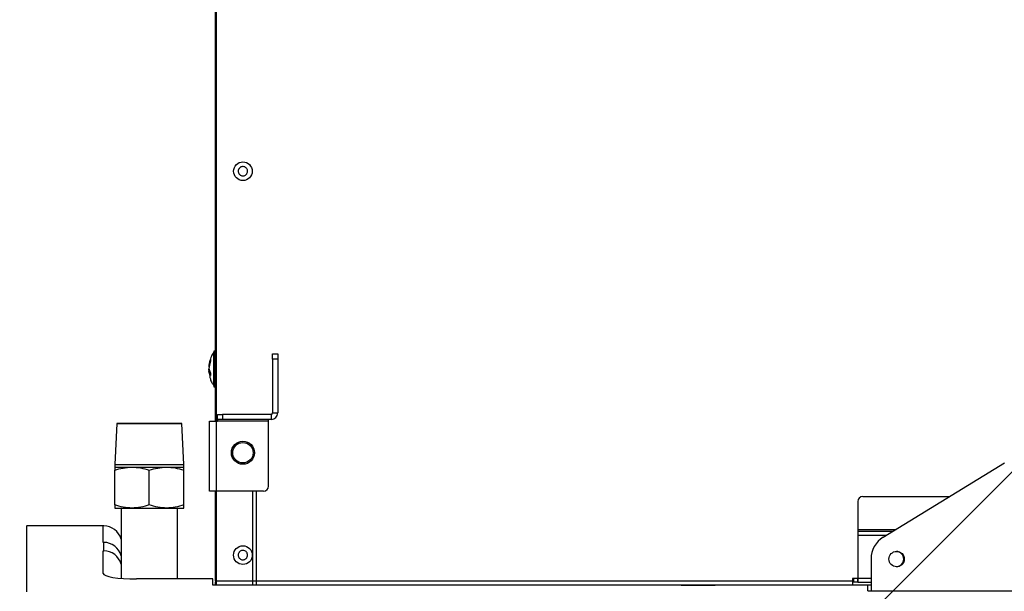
# Model space of a CAD drawing. Header units: millimetres. Extents: x -604189 to 881711, y -381903 to -7297.
# Tile 981 of 1056: x -546321 to -545936, y -160777 to -160553. Entities that reach past the tile are written whole.
import ezdxf

# ---------------------------------------------------------------- set-up
doc = ezdxf.new("R2010")
doc.units = ezdxf.units.MM
doc.header["$LTSCALE"] = 100
doc.linetypes.add('ACAD_ISO04W100', pattern=[30.5, 24, -3, 0.5, -3])
doc.layers.get('Defpoints').update_dxf_attribs({"color": 30})
doc.layers.add('Flowair', color=1, linetype='Continuous')
doc.layers.add('OPIS', color=7, linetype='Continuous')
doc.layers.add('strop osie', color=80, linetype='ACAD_ISO04W100', lineweight=5)
doc.styles.get("Standard").update_dxf_attribs({"font": 'romans.shx', "width": 0.5})
doc.dimstyles.new('1 50', dxfattribs={"dimtxt": 150, "dimasz": 80, "dimexe": 1, "dimexo": 1, "dimgap": 20, "dimtad": 1, "dimdec": 0, "dimlfac": 0.1, "dimtxsty": 'Standard', "dimblk": 'ARCHTICK', "dimcen": 200, "dimclrd": 2, "dimadec": 1, "dimazin": 0, "dimtfac": 1, "dimtdec": 0, "dimtmove": 0, "dimatfit": 3, "dimldrblk": 'ARCHTICK', "dimfxl": 120, "dimfxlon": 1, "dimtfill": 1, "dimarcsym": 0})

# ---------------------------------------------------------------- blocks, each defined once
blk = doc.blocks.new('_ArchTick')
at = {"layer": 'strop osie', "color": 0, "const_width": 0.15}
blk.add_lwpolyline([(-0.5, -0.5), (0.5, 0.5)], dxfattribs=at)
blk = doc.blocks.new('*D3270')
at = {"layer": 'Defpoints', "color": 0, "linetype": 'ByBlock', "lineweight": 5, "transparency": 16777216}
for p in [(-536398.94, -160500.31), (-535687.5, -160500.31), (-551668.94, -168350.3)]:
    blk.add_point(p, dxfattribs=at)
at = {"layer": 'OPIS', "color": 0, "linetype": 'Continuous', "lineweight": -2, "transparency": 16777216}
for p, q in [((-535747.5, -160500.31), (-535686.5, -160500.31)), ((-535747.5, -168350.3), (-535686.5, -168350.3))]:
    blk.add_line(p, q, dxfattribs=at)
at = {"layer": 'OPIS', "color": 2, "lineweight": -2, "transparency": 16777216}
blk.add_line((-535687.5, -168350.3), (-535687.5, -160500.31), dxfattribs=at)
at = {"layer": 'OPIS', "color": 2, "linetype": 'ByBlock', "lineweight": -2, "transparency": 16777216, "xscale": 80, "yscale": 80, "zscale": 80}
for p, rotation in [((-535687.5, -160500.31), 90), ((-535687.5, -168350.3), 270)]:
    blk.add_blockref('_ArchTick', p, dxfattribs=dict(at, rotation=rotation))
at = {"layer": 'OPIS', "color": 0, "linetype": 'ByBlock', "lineweight": 13, "transparency": 16777216, "insert": (-535782.5, -164425.31), "char_height": 150, "attachment_point": 5, "rotation": 90, "bg_fill": 3, "box_fill_scale": 1.1, "bg_fill_color": 256, "bg_fill_true_color": 13158600, "bg_fill_transparency": 0}
blk.add_mtext('785', dxfattribs=at)
blk = doc.blocks.new('*D3281')
at = {"layer": 'Defpoints', "color": 0, "linetype": 'ByBlock', "lineweight": 5, "transparency": 16777216}
for p in [(-552118.94, -159745.28), (-535687.5, -164715.31), (-535410.16, -164715.31)]:
    blk.add_point(p, dxfattribs=at)
at = {"layer": 'OPIS', "color": 0, "linetype": 'Continuous', "lineweight": -2, "transparency": 16777216}
for p, q in [((-535470.16, -159745.28), (-535409.16, -159745.28)), ((-535470.16, -164715.31), (-535409.16, -164715.31))]:
    blk.add_line(p, q, dxfattribs=at)
at = {"layer": 'OPIS', "color": 2, "lineweight": -2, "transparency": 16777216}
blk.add_line((-535410.16, -159745.28), (-535410.16, -164715.31), dxfattribs=at)
at = {"layer": 'OPIS', "color": 2, "linetype": 'ByBlock', "lineweight": -2, "transparency": 16777216, "xscale": 80, "yscale": 80, "zscale": 80}
for p, rotation in [((-535410.16, -159745.28), 90), ((-535410.16, -164715.31), 270)]:
    blk.add_blockref('_ArchTick', p, dxfattribs=dict(at, rotation=rotation))
at = {"layer": 'OPIS', "color": 0, "linetype": 'ByBlock', "lineweight": 13, "transparency": 16777216, "insert": (-535505.16, -162230.3), "char_height": 150, "attachment_point": 5, "rotation": 90, "bg_fill": 3, "box_fill_scale": 1.1, "bg_fill_color": 256, "bg_fill_true_color": 13158600, "bg_fill_transparency": 0}
blk.add_mtext('497', dxfattribs=at)
blk = doc.blocks.new('*D3283')
at = {"layer": 'Defpoints', "color": 0, "linetype": 'ByBlock', "lineweight": 5, "transparency": 16777216}
for p in [(-549860.21, -159420.3), (-548544.07, -179490.3), (-536848.94, -179490.3)]:
    blk.add_point(p, dxfattribs=at)
at = {"layer": 'OPIS', "color": 0, "linetype": 'Continuous', "lineweight": -2, "transparency": 16777216}
for p, q in [((-548604.07, -159420.3), (-548543.07, -159420.3)), ((-548484.07, -179490.3), (-548545.07, -179490.3))]:
    blk.add_line(p, q, dxfattribs=at)
at = {"layer": 'OPIS', "color": 2, "lineweight": -2, "transparency": 16777216}
blk.add_line((-548544.07, -159420.3), (-548544.07, -179490.3), dxfattribs=at)
at = {"layer": 'OPIS', "color": 2, "linetype": 'ByBlock', "lineweight": -2, "transparency": 16777216, "xscale": 80, "yscale": 80, "zscale": 80}
for p, rotation in [((-548544.07, -159420.3), 90), ((-548544.07, -179490.3), 270)]:
    blk.add_blockref('_ArchTick', p, dxfattribs=dict(at, rotation=rotation))
at = {"layer": 'OPIS', "color": 0, "linetype": 'ByBlock', "lineweight": 13, "transparency": 16777216, "insert": (-548639.07, -169455.3), "char_height": 150, "attachment_point": 5, "rotation": 90, "bg_fill": 3, "box_fill_scale": 1.1, "bg_fill_color": 256, "bg_fill_true_color": 13158600, "bg_fill_transparency": 0}
blk.add_mtext('2007', dxfattribs=at)
blk = doc.blocks.new('*D3365')
at = {"layer": 'Defpoints', "color": 0, "linetype": 'ByBlock', "lineweight": 5, "transparency": 16777216}
for p in [(-546883.98, -159870.3), (-546349.76, -159870.3), (-546848.94, -161625.27)]:
    blk.add_point(p, dxfattribs=at)
at = {"layer": 'OPIS', "color": 0, "linetype": 'Continuous', "lineweight": -2, "transparency": 16777216}
for p, q in [((-546409.76, -159870.3), (-546348.76, -159870.3)), ((-546409.76, -161625.27), (-546348.76, -161625.27))]:
    blk.add_line(p, q, dxfattribs=at)
at = {"layer": 'OPIS', "color": 2, "lineweight": -2, "transparency": 16777216}
blk.add_line((-546349.76, -161625.27), (-546349.76, -159870.3), dxfattribs=at)
at = {"layer": 'OPIS', "color": 2, "linetype": 'ByBlock', "lineweight": -2, "transparency": 16777216, "xscale": 80, "yscale": 80, "zscale": 80}
for p, rotation in [((-546349.76, -159870.3), 90), ((-546349.76, -161625.27), 270)]:
    blk.add_blockref('_ArchTick', p, dxfattribs=dict(at, rotation=rotation))
at = {"layer": 'OPIS', "color": 0, "linetype": 'ByBlock', "lineweight": 5, "transparency": 16777216, "insert": (-546444.76, -160747.78), "char_height": 150, "attachment_point": 5, "rotation": 90, "bg_fill": 3, "box_fill_scale": 1.1, "bg_fill_color": 256, "bg_fill_true_color": 13158600, "bg_fill_transparency": 0}
blk.add_mtext('175', dxfattribs=at)
blk = doc.blocks.new('FB 100V z KM 10.2017')
at = {"layer": 'Flowair', "linetype": 'Continuous'}
for p, q in [((10356.83, 4804.98), (10356.83, 4890.98)), ((10346.36, 4807.96), (10331.81, 4831.62)), ((10338.42, 4803.98), (10338.42, 4820.87)), ((10344.87, 4802.98), (10344.87, 4810.37)), ((10345.17, 4802.98), (10345.17, 4809.89)), ((10345.97, 4802.98), (10345.97, 4808.58)), ((10350.62, 4805.58), (10356.83, 4805.58)), ((10354.37, 4802.98), (10354.37, 4805.58)), ((10355.17, 4802.98), (10355.17, 4805.58)), ((10355.67, 4801.98), (10355.67, 4805.58)), ((10356.83, 4804.98), (10355.76, 4804.98)), ((10355.76, 4804.98), (10355.76, 4676.98)), ((10339.42, 4802.98), (10344.87, 4802.98)), ((10344.87, 4802.98), (10345.17, 4802.98)), ((10345.17, 4802.98), (10345.97, 4802.98)), ((10345.97, 4802.98), (10354.37, 4802.98)), ((10354.37, 4802.98), (10355.17, 4802.98)), ((10354.42, 4802.98), (10354.42, 4801.98)), ((10354.42, 4802.96), (10355.17, 4802.95)), ((10355.17, 4802.98), (10355.17, 4801.98)), ((10355.17, 4802.19), (10354.42, 4802.2)), ((10354.42, 4801.98), (10354.87, 4801.98)), ((10354.87, 4801.98), (10355.67, 4801.98)), ((10354.87, 4677.73), (10354.87, 4801.98)), ((10355.67, 4685.48), (10355.67, 4801.98)), ((10355.76, 4778.99), (10355.67, 4778.98)), ((10355.69, 4778.16), (10355.67, 4778.24)), ((10355.76, 4778.16), (10355.69, 4778.16)), ((10355.76, 4740.17), (10355.67, 4740.19)), ((10310.57, 4688.68), (10310.57, 4689.68)), ((10310.57, 4689.68), (10311.57, 4689.68)), ((10311.57, 4689.68), (10311.57, 4688.68)), ((10311.57, 4689.68), (10322.07, 4689.68)), ((10322.07, 4688.68), (10322.07, 4689.68)), ((10311.57, 4688.68), (10310.57, 4688.68)), ((10311.57, 4688.68), (10322.07, 4688.68)), ((10322.37, 4688.38), (10323.37, 4688.38)), ((10322.37, 4688.38), (10322.37, 4678.88)), ((10323.37, 4688.38), (10323.37, 4678.88)), ((10323.67, 4687.88), (10323.37, 4687.88)), ((10323.67, 4687.88), (10323.67, 4677.88)), ((10336.37, 4687.88), (10323.67, 4687.88)), ((10355.76, 4687.65), (10355.67, 4687.69)), ((10337.37, 4686.88), (10337.37, 4677.63)), ((10355.67, 4687.3), (10355.75, 4687.28)), ((10355.76, 4687.14), (10355.67, 4687.16)), ((10355.67, 4687.11), (10355.76, 4687.1)), ((10355.67, 4685.58), (10355.76, 4685.58)), ((10337.37, 4685.48), (10355.76, 4685.48)), ((10337.37, 4684.73), (10355.76, 4684.73)), ((10355.67, 4677.73), (10355.67, 4684.73)), ((10355.76, 4683.99), (10355.67, 4683.93)), ((10322.37, 4678.88), (10323.37, 4678.88)), ((10322.37, 4677.88), (10322.37, 4678.88)), ((10323.37, 4677.88), (10322.37, 4677.88)), ((10323.37, 4678.88), (10323.37, 4677.88)), ((10323.37, 4677.88), (10323.67, 4677.88)), ((10323.67, 4677.63), (10323.67, 4677.88)), ((10355.67, 4678.55), (10355.76, 4678.48)), ((10323.67, 4677.73), (10191.37, 4677.73)), ((10194.35, 4677.48), (10323.67, 4677.48)), ((10310, 4677.45), (10310, 4677.25)), ((10315.31, 4677.45), (10310, 4677.45)), ((10310, 4677.25), (10317, 4677.25)), ((10316.97, 4677.23), (10310.02, 4677.23)), ((10315.18, 4677.22), (10310.26, 4677.22)), ((10311.66, 4676.53), (10312, 4676.53)), ((10311.78, 4676.56), (10312.29, 4676.46)), ((10312.44, 4676.33), (10312.78, 4676.28)), ((10313.63, 4676.25), (10313.38, 4676.31)), ((10313.96, 4676.3), (10313.63, 4676.25)), ((10313.65, 4676.3), (10313.94, 4676.36)), ((10313.93, 4676.41), (10313.95, 4676.3)), ((10313.93, 4676.41), (10313.96, 4676.31)), ((10313.96, 4676.31), (10314.69, 4676.56)), ((10314.02, 4676.25), (10314.22, 4676.28)), ((10314.23, 4676.53), (10314.79, 4676.53)), ((10316.74, 4677.22), (10315.18, 4677.22)), ((10317, 4677.45), (10315.31, 4677.45)), ((10317, 4677.25), (10317, 4677.45)), ((10323.67, 4676.33), (10323.67, 4677.63)), ((10323.67, 4677.63), (10337.37, 4677.63)), ((10337.37, 4676.33), (10323.67, 4676.33)), ((10354.87, 4677.73), (10337.37, 4677.73)), ((10337.37, 4677.63), (10337.37, 4676.33)), ((10337.37, 4677.48), (10354.87, 4677.48)), ((10354.53, 4676.98), (10354.53, 4662.08)), ((10355.76, 4676.98), (10354.53, 4676.98)), ((10354.87, 4677.73), (10354.87, 4677.48)), ((10355.67, 4677.73), (10354.87, 4677.73)), ((10354.87, 4677.48), (10355.03, 4677.49)), ((10355.03, 4677.49), (10355.17, 4677.53)), ((10355.17, 4677.73), (10355.17, 4677.48)), ((10355.17, 4677.48), (10355.67, 4677.48)), ((10355.67, 4677.48), (10355.67, 4677.73)), ((10332.16, 4671.33), (10324.16, 4670.93)), ((10324.16, 4670.93), (10324.16, 4670.84)), ((10324.16, 4670.84), (10324.16, 4670.93)), ((10324.16, 4670.84), (10324.16, 4670.57)), ((10324.16, 4670.57), (10324.16, 4670.84)), ((10324.16, 4670.57), (10324.16, 4670.12)), ((10324.16, 4670.12), (10324.16, 4670.57)), ((10324.16, 4670.12), (10324.16, 4669.52)), ((10324.16, 4669.52), (10324.16, 4670.12)), ((10332.18, 4671.33), (10324.18, 4670.93)), ((10324.18, 4658.22), (10324.18, 4670.93)), ((10332.18, 4671.33), (10332.16, 4671.33)), ((10332.16, 4671.33), (10332.16, 4671.33)), ((10332.68, 4671.33), (10332.18, 4671.33)), ((10332.18, 4657.83), (10332.18, 4671.33)), ((10332.68, 4667.95), (10332.68, 4671.33)), ((10340.08, 4671.33), (10333.29, 4671.33)), ((10340.68, 4667.95), (10340.68, 4671.33)), ((10324.16, 4669.37), (10324.16, 4669.55)), ((10324.16, 4669.55), (10324.16, 4669.55)), ((10324.16, 4669.55), (10324.16, 4669.37)), ((10324.16, 4669.52), (10324.16, 4668.77)), ((10324.16, 4668.77), (10324.16, 4669.52)), ((10324.16, 4669.02), (10324.16, 4669.37)), ((10324.16, 4669.37), (10324.16, 4669.02)), ((10324.16, 4668.51), (10324.16, 4669.02)), ((10324.16, 4669.02), (10324.16, 4668.51)), ((10324.16, 4668.77), (10324.16, 4667.91)), ((10324.16, 4667.91), (10324.16, 4668.77)), ((10324.16, 4667.85), (10324.16, 4668.51)), ((10324.16, 4668.51), (10324.16, 4667.85)), ((10354.53, 4670.08), (10340.68, 4670.08)), ((10324.16, 4667.91), (10324.16, 4666.95)), ((10324.16, 4666.95), (10324.16, 4667.91)), ((10324.16, 4667.08), (10324.16, 4667.85)), ((10324.16, 4667.85), (10324.16, 4667.08)), ((10324.16, 4666.21), (10324.16, 4667.08)), ((10324.16, 4667.08), (10324.16, 4666.21)), ((10324.16, 4666.95), (10324.16, 4665.91)), ((10324.16, 4665.91), (10324.16, 4666.95)), ((10332.68, 4661.2), (10332.68, 4667.95)), ((10340.68, 4661.2), (10340.68, 4667.95)), ((10324.16, 4665.29), (10324.16, 4666.21)), ((10324.16, 4666.21), (10324.16, 4665.29)), ((10324.16, 4665.91), (10324.16, 4664.85)), ((10324.16, 4664.85), (10324.16, 4665.91)), ((10324.16, 4664.34), (10324.16, 4665.29)), ((10324.16, 4665.29), (10324.16, 4664.34)), ((10324.16, 4664.85), (10324.16, 4663.77)), ((10324.16, 4663.77), (10324.16, 4664.85)), ((10324.16, 4663.4), (10324.16, 4664.34)), ((10324.16, 4664.34), (10324.16, 4663.4)), ((10340.08, 4664.58), (10333.29, 4664.58)), ((10324.16, 4663.77), (10324.16, 4662.72)), ((10324.16, 4662.72), (10324.16, 4663.77)), ((10324.16, 4662.5), (10324.16, 4663.4)), ((10324.16, 4663.4), (10324.16, 4662.5)), ((10324.16, 4662.72), (10324.16, 4661.72)), ((10324.16, 4661.72), (10324.16, 4662.72)), ((10324.16, 4661.68), (10324.16, 4662.5)), ((10324.16, 4662.5), (10324.16, 4661.68)), ((10324.16, 4661.72), (10324.16, 4660.8)), ((10324.16, 4660.8), (10324.16, 4661.72)), ((10324.16, 4660.96), (10324.16, 4661.68)), ((10324.16, 4661.68), (10324.16, 4660.96)), ((10324.16, 4660.37), (10324.16, 4660.96)), ((10324.16, 4660.96), (10324.16, 4660.37)), ((10324.16, 4660.8), (10324.16, 4659.99)), ((10324.16, 4659.99), (10324.16, 4660.8)), ((10332.68, 4657.83), (10332.68, 4661.2)), ((10340.68, 4657.83), (10340.68, 4661.2)), ((10324.16, 4659.93), (10324.16, 4660.37)), ((10324.16, 4660.37), (10324.16, 4659.93)), ((10324.16, 4659.99), (10324.16, 4659.31)), ((10324.16, 4659.31), (10324.16, 4659.99)), ((10324.16, 4659.67), (10324.16, 4659.93)), ((10324.16, 4659.93), (10324.16, 4659.67)), ((10324.16, 4659.58), (10324.16, 4659.67)), ((10324.16, 4659.67), (10324.16, 4659.58)), ((10324.16, 4659.31), (10324.16, 4658.79)), ((10324.16, 4658.79), (10324.16, 4659.31)), ((10324.16, 4658.79), (10324.16, 4658.43)), ((10324.16, 4658.43), (10324.16, 4658.79)), ((10340.68, 4659.08), (10354.41, 4659.08)), ((10324.16, 4658.43), (10324.16, 4658.25)), ((10324.16, 4658.25), (10324.16, 4658.43)), ((10324.16, 4658.25), (10324.16, 4658.25)), ((10324.16, 4658.22), (10332.16, 4657.83)), ((10324.18, 4658.22), (10332.18, 4657.83)), ((10332.16, 4657.83), (10332.18, 4657.83)), ((10332.16, 4657.83), (10332.16, 4657.83)), ((10332.18, 4657.83), (10332.68, 4657.83)), ((10340.08, 4657.83), (10333.29, 4657.83)), ((10344.17, 4655.7), (10344.17, 4655.58)), ((10347.38, 4655.58), (10344.17, 4655.58)), ((10344.17, 4655.58), (10344.17, 4640.67)), ((10347.38, 4655.58), (10347.38, 4655.7)), ((10349.02, 4655.7), (10347.38, 4655.7)), ((10349.02, 4655.58), (10349.02, 4655.7)), ((10353.46, 4655.58), (10349.02, 4655.58)), ((10344.24, 4640.58), (10357.06, 4640.58))]:
    blk.add_line(p, q, dxfattribs=at)
for centre, radius in [((10350.64, 4810.58), 1.5), ((10274.87, 4682.88), 1.82), ((10329.87, 4682.88), 2.25), ((10329.87, 4682.88), 2), ((10349.87, 4682.88), 1.83)]:
    blk.add_circle(centre, radius, dxfattribs=at)
for centre, radius, start, end in [((10350.64, 4810.48), 1.5, 1.9102, 178.0898), ((10350.62, 4810.58), 5, 211.584, 270), ((10339.42, 4803.98), 1, 180, 270), ((10322.07, 4688.38), 1.3, 0, 90), ((10322.07, 4688.38), 0.3, 0, 90), ((10336.37, 4686.88), 1, 0, 90), ((10310.02, 4677.45), 0.025, 90, 180), ((10310.02, 4677.25), 0.025, 180, 270), ((10310.24, 4677.2), 0.025, 41.9688, 90), ((10316.76, 4677.2), 0.025, 90, 138.0312), ((10316.97, 4677.45), 0.025, 0, 90), ((10316.97, 4677.25), 0.025, 270, 0), ((10347.67, 4655.7), 3.5, 105.3589, 180)]:
    blk.add_arc(centre, radius, start, end, dxfattribs=at)
for centre, major_axis, ratio, start_param, end_param in [((10355.18, 4801.26), (-3, 0.1), 0.563282, 4.534175, 4.565355), ((10355.18, 4801.26), (-3, 0.05), 0.309053, 4.520229, 4.551401), ((10355.18, 4783.74), (-3, -0.05), 0.309053, 1.731785, 1.762956), ((10355.18, 4783.74), (-3, -0.1), 0.563282, 1.71783, 1.74901), ((10353.46, 4662.08), (0, 6.5), 0.164425, 3.141593, 4.712389), ((10350.93, 4655.7), (-3.55, 0), 0.98675, 4.980452, 6.283185), ((10352.57, 4655.7), (-3.55, 0), 0.98675, 4.980452, 6.283185), ((10344.24, 4641.58), (0, 1), 0.164425, 2.714514, 3.141593)]:
    blk.add_ellipse(centre, major_axis=major_axis, ratio=ratio, start_param=start_param, end_param=end_param, dxfattribs=at)
for points, knots in [([(10355.76, 4768.52), (10355.76, 4769.05), (10355.73, 4772.26), (10355.71, 4775.48), (10355.69, 4778.16)], [0, 0, 0, 0, 0.164849, 1, 1, 1, 1]), ([(10274.33, 4682.14), (10274.25, 4682.21), (10274.1, 4682.35), (10273.97, 4682.64), (10273.95, 4682.95), (10274.02, 4683.25), (10274.19, 4683.51), (10274.44, 4683.7), (10274.74, 4683.8), (10275.05, 4683.79), (10275.28, 4683.7), (10275.48, 4683.57), (10275.64, 4683.4), (10275.77, 4683.11), (10275.8, 4682.8), (10275.72, 4682.5), (10275.55, 4682.24), (10275.3, 4682.05), (10275, 4681.96), (10274.69, 4681.96), (10274.47, 4682.05), (10274.36, 4682.12), (10274.33, 4682.14)], [0, 0, 0, 0, 0.053685, 0.107371, 0.161056, 0.214743, 0.268431, 0.322118, 0.375804, 0.42949, 0.483177, 0.5, 0.553688, 0.607374, 0.66106, 0.714747, 0.76843, 0.822117, 0.875803, 0.929489, 0.983175, 1, 1, 1, 1]), ([(10349.34, 4682.13), (10349.27, 4682.2), (10349.11, 4682.34), (10348.98, 4682.62), (10348.94, 4682.93), (10349.02, 4683.24), (10349.18, 4683.5), (10349.43, 4683.69), (10349.72, 4683.79), (10350.04, 4683.79), (10350.26, 4683.71), (10350.46, 4683.58), (10350.63, 4683.41), (10350.77, 4683.13), (10350.8, 4682.82), (10350.73, 4682.52), (10350.56, 4682.25), (10350.32, 4682.06), (10350.02, 4681.96), (10349.71, 4681.96), (10349.48, 4682.04), (10349.37, 4682.12), (10349.34, 4682.13)], [0, 0, 0, 0, 0.053688, 0.107372, 0.161058, 0.214744, 0.268432, 0.322117, 0.375803, 0.429489, 0.483175, 0.500001, 0.553685, 0.60737, 0.66106, 0.714747, 0.76843, 0.822119, 0.875804, 0.92949, 0.983176, 1, 1, 1, 1]), ([(10310.25, 4677.23), (10310.49, 4677.04), (10311.03, 4676.64), (10311.77, 4676.44), (10312.2, 4676.37), (10312.29, 4676.36)], [0, 0, 0, 0, 0.407477, 0.884302, 1, 1, 1, 1]), ([(10312.98, 4676.25), (10312.76, 4676.28), (10312.31, 4676.33), (10311.88, 4676.47), (10311.66, 4676.53)], [0, 0, 0, 0, 0.500097, 1, 1, 1, 1]), ([(10312, 4676.53), (10312.23, 4676.47), (10312.68, 4676.33), (10313.14, 4676.28), (10313.37, 4676.25)], [0, 0, 0, 0, 0.499902, 1, 1, 1, 1]), ([(10312.98, 4676.25), (10312.99, 4676.26), (10313.01, 4676.27), (10313.03, 4676.29), (10313.04, 4676.29)], [0, 0, 0, 0, 0.696303, 1, 1, 1, 1]), ([(10313.04, 4676.3), (10313.04, 4676.3), (10313.04, 4676.29), (10313.04, 4676.29), (10313.04, 4676.29)], [0, 0, 0, 0, 0.820438, 1, 1, 1, 1]), ([(10313.37, 4676.25), (10313.51, 4676.28), (10313.8, 4676.33), (10314.08, 4676.47), (10314.23, 4676.53)], [0, 0, 0, 0, 0.499857, 1, 1, 1, 1]), ([(10313.61, 4676.29), (10313.61, 4676.29), (10313.6, 4676.29), (10313.59, 4676.3), (10313.58, 4676.3), (10313.58, 4676.3)], [0, 0, 0, 0, 0.374632, 0.752262, 1, 1, 1, 1]), ([(10313.65, 4676.3), (10313.65, 4676.3), (10313.64, 4676.3), (10313.63, 4676.29), (10313.62, 4676.29), (10313.61, 4676.29)], [0, 0, 0, 0, 0.315014, 0.629399, 1, 1, 1, 1]), ([(10313.63, 4676.25), (10313.63, 4676.26), (10313.62, 4676.27), (10313.62, 4676.28), (10313.61, 4676.29)], [0, 0, 0, 0, 0.6635, 1, 1, 1, 1]), ([(10313.96, 4676.31), (10313.96, 4676.31), (10313.95, 4676.31), (10313.95, 4676.3), (10313.96, 4676.29), (10313.96, 4676.29), (10313.96, 4676.29)], [0, 0, 0, 0, 0.278658, 0.556039, 0.940082, 1, 1, 1, 1]), ([(10313.96, 4676.29), (10313.96, 4676.29), (10313.98, 4676.27), (10314, 4676.26), (10314.02, 4676.25)], [0, 0, 0, 0, 0.303687, 1, 1, 1, 1]), ([(10314.79, 4676.53), (10314.66, 4676.47), (10314.42, 4676.33), (10314.15, 4676.28), (10314.02, 4676.25)], [0, 0, 0, 0, 0.500142, 1, 1, 1, 1]), ([(10314.22, 4676.28), (10314.27, 4676.29), (10314.68, 4676.32), (10315.34, 4676.48), (10316.17, 4676.75), (10316.57, 4677.08), (10316.75, 4677.23)], [0, 0, 0, 0, 0.057925, 0.444987, 0.744189, 1, 1, 1, 1]), ([(10332.68, 4667.95), (10332.72, 4668.52), (10332.78, 4669.66), (10333.12, 4670.77), (10333.29, 4671.33)], [0, 0, 0, 0, 0.494509, 1, 1, 1, 1]), ([(10333.29, 4671.33), (10333.12, 4671.33), (10332.78, 4671.33), (10332.72, 4671.33), (10332.68, 4671.33)], [0, 0, 0, 0, 0.495455, 1, 1, 1, 1]), ([(10340.08, 4671.33), (10340.25, 4670.78), (10340.59, 4669.67), (10340.65, 4668.53), (10340.68, 4667.95)], [0, 0, 0, 0, 0.495455, 1, 1, 1, 1]), ([(10340.68, 4671.33), (10340.65, 4671.33), (10340.59, 4671.33), (10340.25, 4671.33), (10340.08, 4671.33)], [0, 0, 0, 0, 0.494514, 1, 1, 1, 1]), ([(10333.29, 4664.58), (10333.12, 4665.12), (10332.78, 4666.23), (10332.72, 4667.37), (10332.68, 4667.95)], [0, 0, 0, 0, 0.495462, 1, 1, 1, 1]), ([(10340.68, 4667.95), (10340.65, 4667.39), (10340.59, 4666.24), (10340.25, 4665.14), (10340.08, 4664.58)], [0, 0, 0, 0, 0.494509, 1, 1, 1, 1]), ([(10332.68, 4661.2), (10332.72, 4661.77), (10332.78, 4662.91), (10333.12, 4664.02), (10333.29, 4664.58)], [0, 0, 0, 0, 0.494509, 1, 1, 1, 1]), ([(10340.08, 4664.58), (10340.25, 4664.03), (10340.59, 4662.92), (10340.65, 4661.78), (10340.68, 4661.2)], [0, 0, 0, 0, 0.495455, 1, 1, 1, 1]), ([(10333.29, 4657.83), (10333.12, 4658.37), (10332.78, 4659.48), (10332.72, 4660.62), (10332.68, 4661.2)], [0, 0, 0, 0, 0.495455, 1, 1, 1, 1]), ([(10340.68, 4661.2), (10340.65, 4660.64), (10340.59, 4659.49), (10340.25, 4658.39), (10340.08, 4657.83)], [0, 0, 0, 0, 0.494509, 1, 1, 1, 1]), ([(10332.68, 4657.83), (10332.72, 4657.83), (10332.78, 4657.83), (10333.12, 4657.83), (10333.29, 4657.83)], [0, 0, 0, 0, 0.494514, 1, 1, 1, 1]), ([(10340.08, 4657.83), (10340.25, 4657.83), (10340.59, 4657.83), (10340.65, 4657.83), (10340.68, 4657.83)], [0, 0, 0, 0, 0.495455, 1, 1, 1, 1])]:
    blk.add_open_spline(points, degree=3, knots=knots, dxfattribs=at)

msp = doc.modelspace()

# ---------------------------------------------------------------- hatches: boundary and pattern name
at = {"layer": 'OPIS', "linetype": 'ByBlock', "lineweight": 9}
h = msp.add_hatch(dxfattribs=at)
h.set_pattern_fill('ANSI36', color=0, scale=150)
h.set_pattern_definition([(45, (-306927.96, 32475.8), (252.5697, 926.0889), [1190.625, -238.125, 0, -238.125])])
h.paths.add_polyline_path([(-556073.92, -159870.3), (-556073.92, -161086.41), (-553567.18, -161086.41), (-553567.18, -159870.3)], flags=17)
h.paths.add_polyline_path([(-552198.92, -159870.3), (-553567.18, -159870.3), (-553567.18, -161086.41), (-556073.92, -161086.41), (-556073.92, -159870.3), (-556159.64, -159870.3), (-558143.92, -159870.3), (-558143.92, -160550.3), (-558143.92, -166895.28), (-553898.92, -166895.28), (-553898.92, -166928.69), (-553798.92, -166928.69, -0.267949), (-553348.92, -166149.27), (-553348.92, -165917.81, -0.414214), (-553691.86, -165574.88, -1), (-553005.98, -165574.88, -0.414214), (-553348.92, -165917.81), (-553348.92, -166149.27, 0.267949), (-553798.92, -166928.69), (-553798.92, -166988.69), (-553898.92, -166988.69), (-553898.92, -167020.26), (-552798.92, -167020.26), (-552798.92, -166988.69), (-552898.92, -166988.69), (-552898.92, -166928.69), (-552798.92, -166928.69), (-552798.92, -166895.28), (-552198.92, -166895.28)])
h.paths.add_polyline_path([(-536848.94, -159870.3), (-551668.94, -159870.3), (-551668.94, -164595.3), (-551663.99, -164595.3), (-551663.99, -164835.3), (-551667.26, -174525.3), (-551663.99, -174525.3), (-551663.99, -174765.3), (-551668.94, -179490.3), (-546883.97, -179490.3), (-546883.97, -179490.29), (-546643.97, -179490.29), (-541863.97, -179490.3), (-541863.97, -179490.29), (-541623.97, -179490.29), (-536848.94, -179490.3)])
h.paths.add_polyline_path([(-557762.33, -163516.72), (-557762.33, -163248.86), (-557987.33, -163248.86), (-557987.33, -163516.72)], flags=24)
h.paths.add_polyline_path([(-558062.4, -162687.18), (-557524.54, -162687.18), (-557524.54, -162462.18), (-558062.4, -162462.18)], flags=24)
h.paths.add_polyline_path([(-555574.23, -163637.66), (-555059.11, -163637.66), (-555059.11, -163538.32), (-555574.23, -163538.32)], flags=24)
h.paths.add_polyline_path([(-555574.15, -163527.65), (-555098.95, -163527.65), (-555098.95, -163428.38), (-555574.15, -163428.38)], flags=24)
h.paths.add_polyline_path([(-555976.22, -163645.14), (-555589.82, -163645.14), (-555589.82, -163529.76), (-555976.22, -163529.76)], flags=24)
h.paths.add_polyline_path([(-555935.57, -163533.4), (-555753.72, -163533.4), (-555753.72, -163435.37), (-555935.57, -163435.37)], flags=24)

# ---------------------------------------------------------------- next in the draw order: dimensions: what is measured, and where the dimension line sits
at = {"layer": 'OPIS', "color": 0, "linetype": 'ByBlock', "lineweight": 13}
dim = msp.add_linear_dim(base=(-535687.5, -160500.31), p1=(-551668.94, -168350.3), p2=(-536398.94, -160500.31), angle=90, dimstyle='1 50', override={"dimtmove": 1, "dimfxl": 60, "dimarcsym": 1}, dxfattribs=at)
dim.commit()
dim.dimension.update_dxf_attribs({"geometry": '*D3270', "text_midpoint": (-535782.5, -164425.31)})

# ---------------------------------------------------------------- next in the draw order: dimensions: what is measured, and where the dimension line sits
dim = msp.add_linear_dim(base=(-535410.16, -164715.31), p1=(-552118.94, -159745.28), p2=(-535687.5, -164715.31), angle=90, dimstyle='1 50', override={"dimtmove": 1, "dimfxl": 60, "dimarcsym": 1}, dxfattribs=at)
dim.commit()
dim.dimension.update_dxf_attribs({"geometry": '*D3281', "text_midpoint": (-535505.16, -162230.3)})

# ---------------------------------------------------------------- next in the draw order: dimensions: what is measured, and where the dimension line sits
dim = msp.add_linear_dim(base=(-548544.07, -179490.3), p1=(-549860.21, -159420.3), p2=(-536848.94, -179490.3), angle=90, dimstyle='1 50', override={"dimfxl": 60, "dimarcsym": 1}, dxfattribs=at)
dim.commit()
dim.dimension.update_dxf_attribs({"geometry": '*D3283', "text_midpoint": (-548639.07, -169455.3)})

# ---------------------------------------------------------------- next in the draw order: dimensions: what is measured, and where the dimension line sits
at = {"layer": 'OPIS', "color": 0, "linetype": 'ByBlock', "lineweight": 5}
dim = msp.add_linear_dim(base=(-546349.76, -159870.3), p1=(-546848.94, -161625.27), p2=(-546883.98, -159870.3), angle=90, dimstyle='1 50', override={"dimfxl": 60, "dimarcsym": 1}, dxfattribs=at)
dim.commit()
dim.dimension.update_dxf_attribs({"geometry": '*D3365', "text_midpoint": (-546444.76, -160747.78)})

# ---------------------------------------------------------------- next in the draw order: block references
at = {"layer": 'Flowair', "xscale": 2, "yscale": 2, "zscale": 2, "rotation": 270}
msp.add_blockref('FB 100V z KM 10.2017', (-555599.21, -140062.66), dxfattribs=at)

doc.saveas('drawing.dxf')
